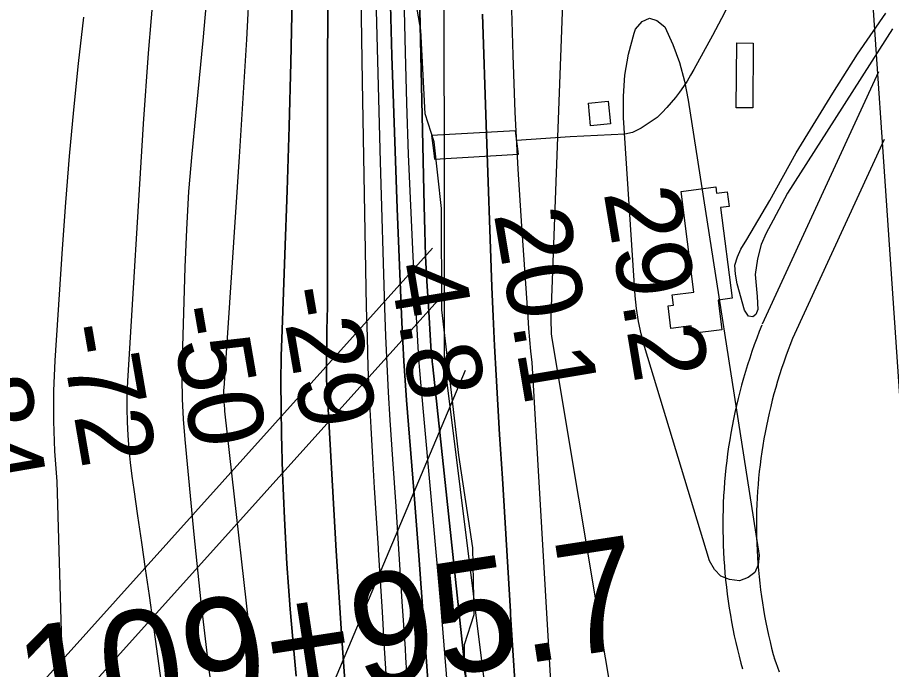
# Model space of a CAD drawing. Extents: x 3625074 to 3663148, y 511451 to 537151.
# Drawn here: x 3659909 to 3660691, y 519334 to 519917 of the extents above; entities that cross this region are included whole.
import ezdxf

# ---------------------------------------------------------------- set-up
doc = ezdxf.new("R2010")
doc.units = 0
for name, color, linetype in [('V-BLDG-OTLN', 7, 'Continuous'), ('V-CHAN-DOCK', 7, 'Continuous'), ('V-RIVR-EDGE', 7, 'Continuous'), ('V-RIVR-RANG', 7, 'Continuous'), ('V-ROAD-CNTR', 7, 'Continuous'), ('V-SITE-VEGE', 7, 'Continuous'), ('V-SURV-IDEN', 7, 'Continuous'), ('V-SURV-LINE', 7, 'Continuous'), ('V-TOPO-DPTH', 7, 'Continuous'), ('V-TOPO-MAJR', 7, 'Continuous'), ('V-TOPO-MINR', 7, 'Continuous'), ('V-TOPO-WATR', 7, 'Continuous'), ('V-UTIL-LINE', 7, 'Continuous')]:
    doc.layers.add(name, color=color, linetype=linetype)

msp = doc.modelspace()

# ---------------------------------------------------------------- linework, layer by layer
at = {"layer": 'V-BLDG-OTLN'}
for points in [[(3660567.24, 519893.81), (3660566.81, 519835.95), (3660552.12, 519836.06), (3660552.55, 519893.92)], [(3660437.61, 519841.78), (3660439.61, 519821.66), (3660421.87, 519819.89), (3660419.86, 519840)], [(3660493.65, 519638.84), (3660491.06, 519658.97), (3660495.86, 519659.59), (3660494.67, 519668.84), (3660514.25, 519671.36), (3660502.67, 519761.19), (3660533.76, 519765.2), (3660534.48, 519759.63), (3660543.96, 519760.85), (3660545.65, 519747.72), (3660537.92, 519746.73), (3660548.36, 519665.75), (3660535.83, 519664.13), (3660539.24, 519637.7), (3660512.57, 519634.26), (3660511.68, 519641.17)]]:
    msp.add_lwpolyline(points, close=True, dxfattribs=at)
at = {"layer": 'V-CHAN-DOCK'}
for points in [[(3660354.64, 519815.46), (3660279.75, 519811.31), (3660281.29, 519797.76)], [(3660281.29, 519797.76), (3660282.34, 519790.02), (3660357.24, 519794.63), (3660354.64, 519815.46)]]:
    msp.add_lwpolyline(points, dxfattribs=at)
at = {"layer": 'V-RIVR-EDGE'}
msp.add_lwpolyline([(3660395.9, 518808.95), (3660368.61, 518926.04), (3660349.28, 519037.61), (3660344.6, 519125.85), (3660343.61, 519220.83), (3660338.8, 519260.05), (3660329.63, 519268.04), (3660320.45, 519271.13), (3660308.96, 519333.04), (3660309.02, 519356.33), (3660317.66, 519383.26), (3660316.58, 519442.7), (3660303.92, 519525.45), (3660288.92, 519655.39), (3660288.53, 519746.07), (3660281.94, 519805.52), (3660274.04, 519830.66), (3660269.93, 519905.43), (3660263.29, 519944.66)], dxfattribs=at)
at = {"layer": 'V-ROAD-CNTR'}
for points in [[(3660546.97, 519931.2), (3660539.01, 519915.83), (3660530.88, 519900.56), (3660522.57, 519885.37), (3660514.09, 519870.29), (3660511.21, 519865.04), (3660508.12, 519859.9), (3660504.85, 519854.88), (3660501.4, 519849.98), (3660497.76, 519845.22), (3660493.95, 519840.6), (3660489.98, 519836.12), (3660485.84, 519831.8), (3660481.54, 519827.64), (3660481.27, 519827.39)], [(3660679.2, 519868.02), (3660575.17, 519642.49)], [(3660481.27, 519827.39), (3660467.14, 519817.87), (3660459.39, 519813.82), (3660452.39, 519812.54), (3660403.48, 519809.92), (3660355.74, 519806.64)], [(3660684.35, 519807.57), (3660602.41, 519629.93)], [(3660574.85, 519641.74), (3660572.57, 519635.99), (3660570.33, 519630.11), (3660568.17, 519624.21), (3660566.08, 519618.28), (3660564.08, 519612.33), (3660562.15, 519606.35), (3660560.31, 519600.34), (3660558.54, 519594.31), (3660556.85, 519588.25), (3660555.24, 519582.18), (3660553.71, 519576.08), (3660552.26, 519569.97), (3660550.89, 519563.84), (3660549.6, 519557.68), (3660548.4, 519551.52), (3660547.27, 519545.33), (3660546.22, 519539.14), (3660545.26, 519532.93), (3660544.38, 519526.7), (3660543.58, 519520.47), (3660542.86, 519514.23), (3660542.23, 519507.97), (3660541.67, 519501.71), (3660541.2, 519495.45), (3660540.81, 519489.17), (3660540.51, 519482.9), (3660540.28, 519476.62), (3660540.14, 519470.33), (3660540.08, 519464.05), (3660540.11, 519457.77), (3660540.22, 519451.48), (3660540.41, 519445.2), (3660540.68, 519438.92), (3660541.03, 519432.65), (3660541.47, 519426.38), (3660541.99, 519420.11), (3660542.59, 519413.86), (3660543.27, 519407.61), (3660544.04, 519401.37), (3660544.88, 519395.15), (3660545.81, 519388.93), (3660546.82, 519382.73), (3660547.92, 519376.54), (3660549.09, 519370.36), (3660550.34, 519364.21), (3660551.68, 519358.07), (3660553.1, 519351.94), (3660554.59, 519345.84), (3660556.17, 519339.76), (3660557.52, 519334.8)], [(3660602.74, 519630.68), (3660600.53, 519625.12), (3660598.43, 519619.61), (3660596.41, 519614.08), (3660594.46, 519608.53), (3660592.58, 519602.94), (3660590.77, 519597.34), (3660589.04, 519591.71), (3660587.38, 519586.05), (3660585.8, 519580.38), (3660584.29, 519574.69), (3660582.85, 519568.97), (3660581.5, 519563.24), (3660580.21, 519557.49), (3660579.01, 519551.73), (3660577.88, 519545.95), (3660576.82, 519540.15), (3660575.84, 519534.34), (3660574.94, 519528.52), (3660574.11, 519522.69), (3660573.36, 519516.85), (3660572.69, 519511), (3660572.09, 519505.14), (3660571.57, 519499.27), (3660571.13, 519493.4), (3660570.77, 519487.52), (3660570.48, 519481.63), (3660570.27, 519475.74), (3660570.14, 519469.86), (3660570.08, 519463.97), (3660570.11, 519458.08), (3660570.21, 519452.19), (3660570.39, 519446.3), (3660570.64, 519440.42), (3660570.97, 519434.53), (3660571.38, 519428.66), (3660571.87, 519422.79), (3660572.43, 519416.92), (3660573.07, 519411.07), (3660573.79, 519405.22), (3660574.58, 519399.39), (3660575.46, 519393.56), (3660576.4, 519387.75), (3660577.43, 519381.95), (3660578.53, 519376.16), (3660579.7, 519370.39), (3660580.95, 519364.63), (3660582.28, 519358.89), (3660583.68, 519353.17), (3660585.16, 519347.46), (3660586.46, 519342.67)], [(3660585.98, 519344.16), (3660587.48, 519340.27), (3660588.96, 519336.21), (3660590.36, 519332.13)]]:
    msp.add_lwpolyline(points, dxfattribs=at)
at = {"layer": 'V-SITE-VEGE'}
msp.add_lwpolyline([(3660691.61, 519906.39), (3660673.3, 519877.59), (3660639.47, 519824.8), (3660597.88, 519759.74), (3660585.05, 519735.7), (3660578.91, 519723.95), (3660574.41, 519713.78), (3660570.95, 519700.9), (3660569.08, 519686.91), (3660569.99, 519677.18), (3660570.9, 519667.46), (3660571.23, 519655.59), (3660569.54, 519651.31), (3660566.8, 519649.2), (3660563.04, 519649.8), (3660559.36, 519655.26), (3660552.76, 519678.57), (3660551.29, 519687.22), (3660550.9, 519695.32), (3660553.19, 519702.83), (3660556.01, 519709.79), (3660561.55, 519718.32), (3660582.12, 519753.01), (3660605.52, 519795.74), (3660638.28, 519849.09), (3660660.47, 519883.75), (3660685.93, 519920.52)], dxfattribs=at)
at = {"layer": 'V-SURV-LINE'}
msp.add_lwpolyline([(3660719.56, 519268.89), (3660667.47, 520028.18)], dxfattribs=at)
at = {"layer": 'V-TOPO-DPTH'}
for points in [[(3660186.94, 520103.09), (3660186.77, 519693.19), (3660186.73, 519681.74), (3660186.65, 519670.29), (3660186.51, 519658.84), (3660186.32, 519647.39), (3660186.14, 519637.84), (3660186.02, 519631.17), (3660185.91, 519624.49), (3660185.81, 519617.82), (3660185.73, 519611.14), (3660185.63, 519602.55), (3660185.66, 519597.8), (3660185.73, 519595.42), (3660185.84, 519593.05), (3660194.33, 519440.12), (3660199.36, 519361.34), (3660205.24, 519282.63), (3660212.41, 519204.02), (3660220.44, 519125.49), (3660244.82, 518904.98), (3660245.25, 518901.27), (3660245.73, 518897.56)], [(3660186.94, 520103.09), (3660186.77, 519693.19), (3660186.73, 519681.74), (3660186.65, 519670.29), (3660186.51, 519658.84), (3660186.32, 519647.39), (3660186.14, 519637.84), (3660186.02, 519631.17), (3660185.91, 519624.49), (3660185.81, 519617.82), (3660185.73, 519611.14), (3660185.63, 519602.55), (3660185.66, 519597.8), (3660185.73, 519595.42), (3660185.84, 519593.05), (3660194.33, 519440.12), (3660199.36, 519361.34), (3660205.24, 519282.63), (3660212.41, 519204.02), (3660220.44, 519125.49), (3660244.82, 518904.98), (3660245.25, 518901.27), (3660245.73, 518897.56)], [(3660268.04, 519977.3), (3660272.91, 519748.37), (3660273.54, 519725.92), (3660274.36, 519703.47), (3660275.47, 519681.03), (3660276.79, 519658.61), (3660279.1, 519623.03), (3660279.43, 519618.4), (3660279.8, 519613.78), (3660280.23, 519609.16), (3660280.7, 519604.54), (3660301.15, 519414.38), (3660309.46, 519336.07), (3660317.62, 519257.74), (3660325.56, 519179.4), (3660333.36, 519101.03), (3660346.22, 518969.94), (3660347.6, 518957.13), (3660349.14, 518944.34), (3660350.91, 518931.58), (3660352.84, 518918.84), (3660486.82, 518079.66)], [(3660486.82, 518079.66), (3660352.84, 518918.84), (3660350.91, 518931.58), (3660349.14, 518944.34), (3660347.6, 518957.13), (3660346.22, 518969.94), (3660333.36, 519101.03), (3660325.56, 519179.4), (3660317.62, 519257.74), (3660309.46, 519336.07), (3660301.15, 519414.38), (3660280.7, 519604.54), (3660280.23, 519609.16), (3660279.8, 519613.78), (3660279.43, 519618.4), (3660279.1, 519623.03), (3660276.79, 519658.61), (3660275.47, 519681.03), (3660274.36, 519703.47), (3660273.54, 519725.92), (3660272.91, 519748.37), (3660268.04, 519977.3)], [(3660391.13, 518016.01), (3660277.16, 518966.49), (3660265.58, 519046.02), (3660258.12, 519102.37), (3660251.62, 519158.81), (3660246.57, 519215.4), (3660242.5, 519272.09), (3660239.06, 519330.28), (3660237.4, 519357.95), (3660235.71, 519385.62), (3660233.97, 519413.28), (3660232.2, 519440.94), (3660232.11, 519442.38), (3660230.4, 519469.32), (3660228.73, 519496.27), (3660227.15, 519523.22), (3660225.61, 519550.17), (3660224.26, 519577.13), (3660223.11, 519604.1), (3660222.27, 519631.08), (3660221.63, 519658.06), (3660218.02, 519859.35), (3660216.33, 519955.82)], [(3660391.13, 518016.01), (3660277.16, 518966.49), (3660265.58, 519046.02), (3660258.12, 519102.37), (3660251.62, 519158.81), (3660246.57, 519215.4), (3660242.5, 519272.09), (3660239.06, 519330.28), (3660237.4, 519357.95), (3660235.71, 519385.62), (3660233.97, 519413.28), (3660232.2, 519440.94), (3660232.11, 519442.38), (3660230.4, 519469.32), (3660228.73, 519496.27), (3660227.15, 519523.22), (3660225.61, 519550.17), (3660224.26, 519577.13), (3660223.11, 519604.1), (3660222.27, 519631.08), (3660221.63, 519658.06), (3660218.02, 519859.35), (3660216.33, 519955.82)], [(3660242.23, 519950.58), (3660244.13, 519882.35), (3660246.44, 519814.13), (3660249.02, 519745.91), (3660253.17, 519644.23), (3660253.97, 519626.88), (3660254.91, 519609.52), (3660256.05, 519592.19), (3660257.32, 519574.85), (3660263.71, 519493.87), (3660268.16, 519436.04), (3660272.46, 519378.2), (3660276.53, 519320.35)], [(3660276.53, 519320.35), (3660272.46, 519378.2), (3660268.16, 519436.04), (3660263.71, 519493.87), (3660257.32, 519574.85), (3660256.05, 519592.19), (3660254.91, 519609.52), (3660253.97, 519626.88), (3660253.17, 519644.23), (3660249.02, 519745.91), (3660246.44, 519814.13), (3660244.13, 519882.35), (3660242.23, 519950.58)], [(3660158.63, 519328.2), (3660156.71, 519347.71), (3660153.15, 519388.12), (3660150.17, 519428.58), (3660148.03, 519469.08), (3660146.46, 519509.63), (3660145.5, 519544.05), (3660145.07, 519567.41), (3660144.96, 519590.76), (3660145.31, 519614.12), (3660145.97, 519637.47), (3660148.56, 519705.01), (3660150.59, 519762.14), (3660152.4, 519819.27), (3660153.88, 519876.41), (3660155.15, 519933.56)], [(3660155.15, 519933.56), (3660153.88, 519876.41), (3660152.4, 519819.27), (3660150.59, 519762.14), (3660148.56, 519705.01), (3660145.97, 519637.47), (3660145.31, 519614.12), (3660144.96, 519590.76), (3660145.07, 519567.41), (3660145.5, 519544.05), (3660146.46, 519509.63), (3660148.03, 519469.08), (3660150.17, 519428.58), (3660153.15, 519388.12), (3660156.71, 519347.71), (3660158.63, 519328.2)], [(3660325.17, 519919.63), (3660328.44, 519820.83), (3660333.6, 519675.91), (3660334.65, 519649.58), (3660335.85, 519623.26), (3660337.27, 519596.94), (3660338.84, 519570.64), (3660340.53, 519544.16), (3660343.02, 519504.61), (3660345.45, 519465.07), (3660347.8, 519425.51), (3660350.1, 519385.96), (3660350.27, 519382.99), (3660352.82, 519341.96), (3660355.62, 519300.95)]]:
    msp.add_lwpolyline(points, dxfattribs=at)
at = {"layer": 'V-TOPO-MAJR'}
for points in [[(3660188.38, 518871.51), (3660183.5, 518899.99), (3660178.75, 518928.5), (3660163.73, 519020.43), (3660152.12, 519094.99), (3660141.26, 519169.66), (3660131.52, 519244.48), (3660122.54, 519319.41), (3660094.98, 519564.85), (3660094.78, 519566.68), (3660094.41, 519570.33), (3660094.2, 519572.62), (3660093.93, 519577.42), (3660093.95, 519582.23), (3660094.01, 519583.83), (3660094.11, 519585.43), (3660107.96, 519792.08), (3660114.36, 519897.04), (3660119.9, 520002.04)], [(3660501.28, 519876.3), (3660505.76, 519859.68), (3660509.22, 519842.72), (3660572.55, 519435.81), (3660571.57, 519427.48), (3660568.63, 519420.68), (3660562.76, 519416.17), (3660554.93, 519413.18), (3660545.94, 519414.34), (3660538.24, 519417.42), (3660532.48, 519423.39), (3660528.01, 519431.26), (3660469.93, 519622.79), (3660466.97, 519633.93), (3660464.52, 519645.16), (3660462.86, 519656.54), (3660461.71, 519668.01), (3660451.29, 519827.03), (3660451.13, 519846.22), (3660452.4, 519865.23), (3660455.83, 519883.97), (3660460.69, 519902.53), (3660461.9, 519906.25), (3660468.01, 519912.93), (3660474.4, 519916.09), (3660481.19, 519913.94), (3660488.25, 519908.25), (3660495.28, 519892.44), (3660501.28, 519876.3)]]:
    msp.add_lwpolyline(points, dxfattribs=at)
at = {"layer": 'V-TOPO-MINR'}
for points in [[(3660294.02, 519319.15), (3660287.96, 519392.34), (3660281.52, 519465.51), (3660270.01, 519590.83), (3660269.11, 519601.32), (3660268.29, 519611.81), (3660267.59, 519622.32), (3660266.97, 519632.83), (3660263.25, 519703.04), (3660261.04, 519748.67), (3660259.09, 519794.31), (3660257.53, 519839.97), (3660256.24, 519885.64), (3660243.18, 520433.53)], [(3660245.73, 518897.56), (3660245.25, 518901.27), (3660244.82, 518904.98), (3660220.44, 519125.49), (3660212.41, 519204.02), (3660205.24, 519282.63), (3660199.36, 519361.34), (3660194.33, 519440.12), (3660185.84, 519593.05), (3660185.73, 519595.42), (3660185.66, 519597.8), (3660185.63, 519602.55), (3660185.73, 519611.14), (3660185.81, 519617.82), (3660185.91, 519624.49), (3660186.02, 519631.17), (3660186.14, 519637.84), (3660186.32, 519647.39), (3660186.51, 519658.84), (3660186.65, 519670.29), (3660186.73, 519681.74), (3660186.77, 519693.19), (3660186.94, 520103.09)], [(3660492.57, 518257.69), (3660381, 518958.66), (3660376.64, 518981.76), (3660372.67, 519004.95), (3660361.74, 519074.13), (3660352.89, 519132), (3660344.41, 519189.93), (3660336.51, 519247.94), (3660328.98, 519306), (3660293.52, 519590.62), (3660293.14, 519593.68), (3660292.76, 519596.74), (3660292.38, 519599.8), (3660292, 519602.86), (3660291.65, 519605.65), (3660291.47, 519607.32), (3660291.23, 519610.67), (3660291.17, 519612.34), (3660291.12, 519615.7), (3660291.11, 519617.38), (3660291.1, 519619.06), (3660290.96, 520074.14)], [(3660806.67, 517551.77), (3660493.86, 518995.4), (3660490.53, 519008.34), (3660487.8, 519021.43), (3660485.46, 519034.6), (3660479.67, 519072.1), (3660474.68, 519104.08), (3660469.61, 519136.05), (3660464.42, 519168.01), (3660459.16, 519199.95), (3660387.17, 519631.68), (3660387.15, 519631.84), (3660386.94, 519634), (3660386.74, 519638.01), (3660386.66, 519643.42), (3660386.64, 519647.12), (3660386.65, 519650.83), (3660386.72, 519654.54), (3660386.83, 519658.24), (3660401.11, 520041.08)], [(3660259.42, 519303.58), (3660256.76, 519344.8), (3660256.27, 519352.4), (3660253.49, 519394.82), (3660250.69, 519437.25), (3660247.88, 519479.67), (3660245.05, 519522.09), (3660242.72, 519556.85), (3660241.19, 519581.89), (3660239.84, 519606.95), (3660238.78, 519632.01), (3660237.91, 519657.09), (3660234.1, 519787.6), (3660231.62, 519877.95), (3660229.34, 519968.29)], [(3660391.13, 518016.01), (3660277.16, 518966.49), (3660265.58, 519046.02), (3660258.12, 519102.37), (3660251.62, 519158.81), (3660246.57, 519215.4), (3660242.5, 519272.09), (3660239.06, 519330.28), (3660237.4, 519357.95), (3660235.71, 519385.62), (3660233.97, 519413.28), (3660232.2, 519440.94), (3660232.11, 519442.38), (3660230.4, 519469.32), (3660228.73, 519496.27), (3660227.15, 519523.22), (3660225.61, 519550.17), (3660224.26, 519577.13), (3660223.11, 519604.1), (3660222.27, 519631.08), (3660221.63, 519658.06), (3660218.02, 519859.35), (3660216.33, 519955.82)], [(3660099.73, 518878.17), (3660090.02, 518946.89), (3660082.1, 519003.24), (3660074.23, 519059.59), (3660066.42, 519115.95), (3660058.66, 519172.32), (3660030.69, 519376.34), (3660027.39, 519400.13), (3660024.04, 519423.91), (3660020.62, 519447.68), (3660017.15, 519471.44), (3660013.69, 519494.93), (3660012.05, 519506.96), (3660010.59, 519519.01), (3660009.39, 519531.08), (3660008.37, 519543.18), (3660007.72, 519555.29), (3660007.41, 519567.41), (3660007.58, 519579.53), (3660008.08, 519591.65), (3660022.21, 519821.55), (3660026.68, 519884.88), (3660031.93, 519948.13)], [(3660276.53, 519320.35), (3660272.46, 519378.2), (3660268.16, 519436.04), (3660263.71, 519493.87), (3660257.32, 519574.85), (3660256.05, 519592.19), (3660254.91, 519609.52), (3660253.97, 519626.88), (3660253.17, 519644.23), (3660249.02, 519745.91), (3660246.44, 519814.13), (3660244.13, 519882.35), (3660242.23, 519950.58)], [(3660158.63, 519328.2), (3660156.71, 519347.71), (3660153.15, 519388.12), (3660150.17, 519428.58), (3660148.03, 519469.08), (3660146.46, 519509.63), (3660145.5, 519544.05), (3660145.07, 519567.41), (3660144.96, 519590.76), (3660145.31, 519614.12), (3660145.97, 519637.47), (3660148.56, 519705.01), (3660150.59, 519762.14), (3660152.4, 519819.27), (3660153.88, 519876.41), (3660155.15, 519933.56)], [(3660417.12, 518964.58), (3660415.63, 518969.24), (3660414.24, 518973.93), (3660413.02, 518978.66), (3660411.9, 518983.42), (3660406.92, 519006.57), (3660403.76, 519022.98), (3660369.47, 519608.34), (3660368.45, 519618.5), (3660367.5, 519628.66), (3660366.67, 519638.83), (3660365.91, 519649.01), (3660360.29, 519730.3), (3660357.15, 519781.14), (3660354.48, 519832.01), (3660352.54, 519882.9), (3660351.09, 519933.82)], [(3660155.77, 518870.94), (3660098.73, 519213.39), (3660089.37, 519273.5), (3660080.87, 519333.72), (3660073.65, 519394.1), (3660067.28, 519454.6), (3660059.24, 519539.56), (3660057.87, 519557.67), (3660056.95, 519575.8), (3660056.72, 519593.95), (3660056.93, 519612.11), (3660059.41, 519693.46), (3660060.84, 519727.33), (3660062.79, 519761.15), (3660065.52, 519794.92), (3660068.78, 519828.66), (3660072.27, 519862.38), (3660075.56, 519896.13), (3660078.53, 519929.9)], [(3659965.42, 518789.86), (3659944.89, 519502.14), (3659942.94, 519529.1), (3659941.86, 519556.08), (3659942.08, 519583.08), (3659943.16, 519610.09), (3659949.59, 519709.96), (3659952.55, 519751.43), (3659955.88, 519792.87), (3659959.79, 519834.26), (3659964.09, 519875.62), (3659968.64, 519916.96)], [(3660355.62, 519300.95), (3660352.82, 519341.96), (3660350.27, 519382.99), (3660350.1, 519385.96), (3660347.8, 519425.51), (3660345.45, 519465.07), (3660343.02, 519504.61), (3660340.53, 519544.16), (3660338.84, 519570.64), (3660337.27, 519596.94), (3660335.85, 519623.26), (3660334.65, 519649.58), (3660333.6, 519675.91), (3660328.44, 519820.83), (3660325.17, 519919.63)]]:
    msp.add_lwpolyline(points, dxfattribs=at)
at = {"layer": 'V-TOPO-WATR'}
msp.add_lwpolyline([(3660486.82, 518079.66), (3660352.84, 518918.84), (3660350.91, 518931.58), (3660349.14, 518944.34), (3660347.6, 518957.13), (3660346.22, 518969.94), (3660333.36, 519101.03), (3660325.56, 519179.4), (3660317.62, 519257.74), (3660309.46, 519336.07), (3660301.15, 519414.38), (3660280.7, 519604.54), (3660280.23, 519609.16), (3660279.8, 519613.78), (3660279.43, 519618.4), (3660279.1, 519623.03), (3660276.79, 519658.61), (3660275.47, 519681.03), (3660274.36, 519703.47), (3660273.54, 519725.92), (3660272.91, 519748.37), (3660268.04, 519977.3)], dxfattribs=at)
at = {"layer": 'V-UTIL-LINE'}
for p, q in [((3658387.56, 517607.48), (3660280.6, 519710.64)), ((3658394.86, 517563.67), (3660287.9, 519666.82)), ((3660309.81, 519601.1), (3659276.96, 517160.86))]:
    msp.add_line(p, q, dxfattribs=at)

# ---------------------------------------------------------------- texts
at = {"layer": 'V-RIVR-RANG'}
for s, rotation, p in [('29.2', 279.49833, (3660433.4, 519760.35)), ('20.1', 279.49833, (3660335.2, 519741.27)), ('4.8', 279.49833, (3660241.71, 519694.09)), ('-29', 279.77742, (3660143.45, 519672.96)), ('-50', 279.77742, (3660044.86, 519656.22)), ('-72', 279.77742, (3659946.23, 519639.74)), ('-84', 279.77742, (3659848.04, 519620.67))]:
    msp.add_text(s, height=67, rotation=rotation, dxfattribs=at).set_placement(p)
at = {"layer": 'V-SURV-IDEN'}
msp.add_text('109+95.7', height=100, rotation=8.74062, dxfattribs=at).set_placement((3659917.42, 519270.71))

doc.saveas('drawing.dxf')
